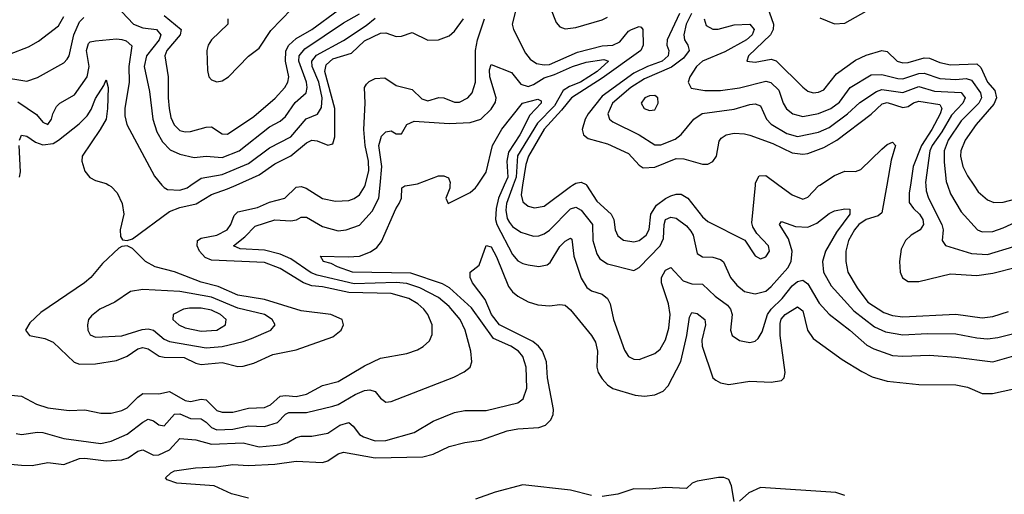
# Model space of a CAD drawing. Header units: inches. Extents: x 1305375 to 1407406, y 744550 to 841633.
# Tile 394 of 509: x 1371383 to 1375114, y 818828 to 820627. Entities that reach past the tile are written whole.
import ezdxf

# ---------------------------------------------------------------- set-up
doc = ezdxf.new("R2010")
doc.units = ezdxf.units.IN
doc.header["$MEASUREMENT"] = 0
doc.layers.add('B3871', color=7, linetype='Continuous')
doc.layers.add('B3872', color=7, linetype='Continuous')

msp = doc.modelspace()

# ---------------------------------------------------------------- linework, layer by layer
at = {"layer": 'B3871', "color": 5}
for points, elevation in [([(1371305.5, 818945.5), (1371390, 818938.4), (1371430, 818937.4), (1371490, 818948.8), (1371550, 818940.5), (1371610, 818964.1), (1371630, 818965.4), (1371710, 818955), (1371770, 818959), (1371793.8, 818966.2), (1371830, 818991.8), (1371850, 818996.9), (1371890, 818977), (1371910, 818977.9), (1371950, 818997), (1371990, 819040.1), (1372050, 819034.7), (1372110, 819017.8), (1372230, 819022.8), (1372290, 819008.1), (1372370, 819015.8), (1372397.1, 819022.9), (1372430, 819043.1), (1372450, 819048.4), (1372490, 819047.9), (1372550, 819060.3), (1372596.5, 819090), (1372630, 819099.8), (1372646.6, 819086.6), (1372670, 819055.3), (1372685.8, 819045.8), (1372730, 819030.6), (1372770, 819031.4), (1372877.6, 819062.4), (1372950, 819105.6), (1373030, 819137.8), (1373070, 819145.5), (1373150, 819145.5), (1373270, 819175), (1373290.8, 819190), (1373304.5, 819230), (1373302.1, 819310), (1373289.9, 819350), (1373273.7, 819370), (1373244, 819390), (1373178.9, 819418.9), (1373094.6, 819534.6), (1373011.2, 819611.2), (1372985.2, 819625.2), (1372865.6, 819665.6), (1372644.4, 819670), (1372587.4, 819690), (1372563.1, 819703.1), (1372534, 819710), (1372522.7, 819730), (1372627.6, 819727.6), (1372670, 819731), (1372712.6, 819747.4), (1372736.4, 819763.6), (1372754, 819786), (1372808.4, 819910), (1372821.1, 819930), (1372829.3, 819950), (1372830.9, 819989.1), (1372842.4, 819997.6), (1372859.7, 820000)], 1140), ([(1371350, 819204.4), (1371390, 819199.4), (1371446, 819170), (1371490, 819155.2), (1371570, 819145.7), (1371630, 819148), (1371690, 819135.8), (1371730, 819136.1), (1371770, 819145.9), (1371790, 819155.9), (1371830, 819196.4), (1371850, 819209.7), (1371910, 819209.2), (1371950, 819217.9), (1372010, 819183.6), (1372030, 819179.4), (1372070, 819188.2), (1372090, 819186), (1372130, 819146.3), (1372150, 819139.2), (1372190, 819139.7), (1372250, 819154.7), (1372310, 819157.2), (1372332.9, 819167.1), (1372370, 819199.5), (1372390, 819203.1), (1372430, 819198.8), (1372470, 819207.3), (1372530, 819240.1), (1372590, 819255.3), (1372690, 819314.4), (1372750, 819343.7), (1372850, 819362), (1372890, 819375), (1372912.1, 819387.9), (1372935.5, 819410), (1372946.6, 819433.4), (1372946.6, 819470), (1372929.9, 819510), (1372914, 819530), (1372891.6, 819550), (1372858, 819570), (1372790, 819589.1), (1372630, 819593.5), (1372530, 819614.7), (1372490, 819618.4), (1372457.9, 819630), (1372370, 819683.5), (1372310, 819706.8), (1372110, 819715), (1372085.4, 819725.4), (1372064.5, 819750), (1372055.9, 819770), (1372056.2, 819790), (1372070, 819798.2), (1372130, 819810.1), (1372169.2, 819830), (1372183.4, 819850), (1372195.3, 819884.7), (1372210, 819898), (1372284.7, 819915.3), (1372330, 819935.4), (1372387.6, 819950), (1372430, 819991.7), (1372450, 819994), (1372468.2, 819988.2), (1372530, 819948.6), (1372579.4, 819939.4), (1372630, 819941.3), (1372651, 819949), (1372670, 819962.6), (1372690, 819992.8), (1372691.9, 820000)], 1180), ([(1371370, 819058), (1371390, 819054.3), (1371450, 819063.8), (1371470, 819062.3), (1371550, 819039.2), (1371690, 819020.6), (1371730, 819030.1), (1371790, 819055.7), (1371850, 819102), (1371870, 819112.4), (1371890, 819106), (1371910, 819091), (1371930, 819087.8), (1371970, 819132.3), (1371990, 819132.6), (1372030, 819115.2), (1372070, 819113.5), (1372090, 819101.4), (1372110, 819081.1), (1372130, 819072.9), (1372190, 819075.2), (1372250, 819087.8), (1372310, 819085.2), (1372359.3, 819100.7), (1372390, 819132.3), (1372402.2, 819137.8), (1372470, 819138.1), (1372570, 819161.6), (1372590, 819168), (1372653.9, 819206.1), (1372690, 819221.8), (1372710, 819224.1), (1372730, 819217.7), (1372750, 819192.9), (1372770, 819176.9), (1372790, 819179.7), (1373027.6, 819272.4), (1373067.7, 819292.3), (1373089.8, 819310.2), (1373096.1, 819330), (1373092.1, 819370), (1373071.5, 819450), (1373052.6, 819490), (1373010, 819540.4), (1372970, 819573.7), (1372899.3, 819610), (1372850, 819627.3), (1372810, 819631.1), (1372650, 819625.8), (1372510, 819658), (1372487.9, 819667.9), (1372410, 819720.5), (1372370, 819738.2), (1372310, 819753.4), (1372217.8, 819757.8), (1372193.1, 819770), (1372236.7, 819803.3), (1372275.2, 819844.8), (1372350, 819867.7), (1372410, 819864), (1372431.7, 819868.3), (1372450, 819879), (1372470, 819879), (1372530, 819843.6), (1372590, 819826.6), (1372620.7, 819830), (1372670, 819848.1), (1372718.6, 819901.4), (1372743.8, 819950), (1372748.8, 820000)], 1160), ([(1371720.5, 820000), (1371730, 819994.4), (1371752.7, 819970), (1371771.7, 819930), (1371777.8, 819890), (1371764.2, 819830), (1371764.8, 819804.8), (1371773, 819793), (1371790, 819790.4), (1371810, 819795.8), (1371950, 819899.6), (1371990, 819914.5), (1372051.2, 819928.8), (1372110, 819964.3), (1372170, 819985.4), (1372203.1, 820000)], 1220), ([(1371921.7, 820000), (1371930, 819990.2), (1371942.7, 819982.7), (1371990, 819980.7), (1372017.3, 819990), (1372032, 820000)], 1240), ([(1373013.4, 820000), (1373012.3, 819987.7), (1372997.6, 819950), (1373006, 819930), (1373090, 819971.6), (1373110.4, 819990), (1373117.2, 820000)], 1140), ([(1373219.3, 820000), (1373197.9, 819950), (1373188.2, 819911.8), (1373186.2, 819870), (1373190.7, 819850), (1373250, 819737.3), (1373270, 819713), (1373290, 819702.3), (1373310, 819698.1), (1373350, 819692), (1373381.8, 819698.2), (1373393.1, 819706.9), (1373430, 819767.8), (1373450, 819787.6), (1373470, 819798.6), (1373474.8, 819794.8), (1373483.3, 819730), (1373510, 819647.7), (1373532.1, 819612.1), (1373550, 819599.5), (1373590, 819586.6), (1373610.5, 819570.5), (1373620.1, 819550), (1373633.1, 819490), (1373674.8, 819374.8), (1373690, 819350.3), (1373710, 819339.7), (1373730, 819338.4), (1373790, 819361.1), (1373810, 819378.6), (1373830, 819412.9), (1373842.9, 819457.1), (1373847.6, 819510), (1373841.2, 819550), (1373814.9, 819630), (1373814.9, 819650), (1373830, 819677.8), (1373850, 819687.9), (1373897.4, 819637.4), (1373930, 819626.2), (1373970, 819624.3), (1374018.9, 819578.9), (1374064.8, 819544.8), (1374076.2, 819530), (1374082.2, 819510), (1374076.3, 819450), (1374083.2, 819430), (1374110, 819411.4), (1374130, 819407.1), (1374150, 819403.9), (1374170, 819408), (1374181.7, 819418.3), (1374196.4, 819443.6), (1374216.9, 819510), (1374230.9, 819530), (1374272.6, 819570), (1374310, 819617.7), (1374330, 819634.2), (1374350, 819639), (1374370, 819626.3), (1374412.6, 819552.6), (1374450.7, 819510.7), (1374528.9, 819450), (1374593, 819393), (1374619.2, 819379.2), (1374690, 819354.2), (1374730, 819351.4), (1374830, 819355.5), (1374930, 819348.2), (1375070, 819330.5), (1375150, 819352.8)], 1140), ([(1373253, 820000), (1373228, 819930), (1373224.8, 819904.8), (1373230, 819872.9), (1373238.8, 819858.8), (1373250, 819843.6), (1373282, 819822), (1373330, 819806.4), (1373350, 819807.5), (1373370, 819814.8), (1373390, 819829.1), (1373470, 819909.6), (1373490, 819915.7), (1373510, 819905), (1373553.9, 819850), (1373554.2, 819790), (1373570, 819739), (1373581.1, 819721.1), (1373610, 819701.5), (1373710, 819675.8), (1373730, 819687.2), (1373810, 819770), (1373822.1, 819797.9), (1373824.5, 819850), (1373830.8, 819869.2), (1373850, 819878.3), (1373870, 819874.9), (1373910, 819845.4), (1373925.8, 819825.8), (1373934.4, 819810), (1373950, 819740.7), (1373970, 819727.7), (1374010, 819726.7), (1374038, 819718), (1374050, 819708.6), (1374076.8, 819650), (1374100.1, 819620.1), (1374130, 819597), (1374170, 819587.3), (1374210, 819598.4), (1374230, 819615.5), (1374293.5, 819686.5), (1374306.9, 819710), (1374309.6, 819750), (1374295.9, 819795.9), (1374262.3, 819850), (1374270, 819862.4), (1374323.3, 819843.3), (1374370, 819840.8), (1374404.2, 819855.8), (1374450, 819892.3), (1374470, 819902), (1374510, 819910.1), (1374528.2, 819908.2), (1374529.1, 819890), (1374478.8, 819821.2), (1374436.3, 819750), (1374425.4, 819710), (1374428.9, 819670), (1374457.9, 819617.9), (1374543.5, 819523.5), (1374622.7, 819462.7), (1374663.6, 819443.6), (1374730, 819432.6), (1374822.3, 819437.7), (1374930, 819436.1), (1375010, 819420.5), (1375050, 819417.8), (1375090, 819422.7), (1375150, 819437.8)], 1160), ([(1373288.8, 820000), (1373282.9, 819962.9), (1373290, 819936.5), (1373310, 819919.8), (1373333.4, 819913.4), (1373370, 819920.6), (1373470, 819995.2), (1373478.1, 820000)], 1180), ([(1373531.2, 820000), (1373570, 819939.3), (1373624.4, 819890), (1373634.4, 819870), (1373639.8, 819830), (1373650, 819807.8), (1373671.4, 819791.4), (1373710, 819785.2), (1373730, 819790.1), (1373757.5, 819810), (1373768.4, 819831.6), (1373774.9, 819890), (1373796.3, 819923.7), (1373830, 819949.7), (1373850, 819958.7), (1373870, 819965.4), (1373890, 819965.2), (1373915.2, 819950), (1373970, 819879.8), (1373990, 819862.5), (1374131.3, 819791.3), (1374170, 819732.2), (1374190, 819720.8), (1374210, 819728.1), (1374223.8, 819750), (1374220.7, 819770), (1374176.4, 819816.4), (1374161.2, 819841.2), (1374157.3, 819857.3), (1374170.7, 820000)], 1180), ([(1374259.4, 820000), (1374310, 819962.6), (1374350, 819947.1), (1374370, 819954), (1374410, 819996.9), (1374414.7, 820000)], 1180), ([(1374668.6, 820000), (1374650, 819895.3), (1374636.3, 819883.7), (1374590, 819869.7), (1374562.3, 819850), (1374545.9, 819830), (1374524.1, 819790), (1374513.1, 819750), (1374513.4, 819710), (1374521.5, 819670), (1374555.9, 819610), (1374596.8, 819556.8), (1374657, 819517), (1374690, 819505.3), (1374730, 819500.2), (1374930, 819510.8), (1375030, 819497.1), (1375070, 819501.8), (1375130, 819520.5)], 1180), ([(1374758.2, 820000), (1374753.6, 819970), (1374753.7, 819933.7), (1374770, 819911), (1374793, 819890), (1374805.2, 819870), (1374808, 819850), (1374795.4, 819830), (1374760.6, 819810), (1374739.1, 819790), (1374723.3, 819756.7), (1374717, 819710), (1374719.6, 819670), (1374728.1, 819648.1), (1374750, 819635), (1374790, 819635.2), (1374910, 819664.1), (1375010, 819657), (1375070, 819666), (1375250, 819711.3)], 1220), ([(1374816.1, 820000), (1374818.1, 819978.1), (1374826.9, 819950), (1374876.9, 819850), (1374881.8, 819830), (1374878.5, 819790), (1374891, 819771), (1374990, 819740.3), (1375050, 819736.9), (1375250, 819797.4)], 1240), ([(1374898.8, 820000), (1374910, 819967.2), (1374950, 819899), (1375012.9, 819830), (1375030, 819822.7), (1375070, 819824.5), (1375110, 819837.5), (1375170, 819865.9)], 1260), ([(1374998.3, 820000), (1375014.9, 819974.9), (1375050, 819943.5), (1375074.3, 819934.3), (1375110, 819935.1), (1375230, 819967.1), (1375370, 819975.5), (1375449.6, 820000)], 1280), ([(1372250, 818812.9), (1372185.6, 818830), (1372119.8, 818859.8), (1371979, 818870), (1371942.4, 818882.4), (1371936, 818890), (1371956.2, 818910), (1371970, 818916.5), (1372048.7, 818928.7), (1372127.6, 818932.4), (1372190, 818941.3), (1372250, 818937), (1372350, 818941.9), (1372430, 818954), (1372530, 818948.8), (1372550, 818954.5), (1372590, 818981.9), (1372610, 818988.2), (1372730, 818966.3), (1372910, 818969.7), (1372950, 818980.1), (1373010, 819009.1), (1373070, 819024.7), (1373130, 819033.3), (1373230, 819068.6), (1373270, 819076), (1373350, 819081), (1373375.2, 819090), (1373395.9, 819110), (1373404.5, 819130), (1373406.2, 819150), (1373383, 819270), (1373379.5, 819330), (1373364.7, 819370), (1373349.5, 819390), (1373327.4, 819407.4), (1373201.2, 819470), (1373171.4, 819510), (1373146.3, 819566.3), (1373099.3, 819630), (1373089.7, 819650), (1373089.4, 819670), (1373123.5, 819696.5), (1373150, 819770.8), (1373170, 819766), (1373190, 819728.4), (1373235.8, 819615.8), (1373250, 819595.8), (1373270, 819578.6), (1373310, 819557.7), (1373346.4, 819546.4), (1373390, 819541.8), (1373430, 819547.2), (1373450, 819545.2), (1373470, 819526.9), (1373550, 819429.3), (1373564.9, 819404.9), (1373573.1, 819370), (1373570.1, 819310), (1373575.4, 819290), (1373590, 819265.7), (1373610, 819243.3), (1373630, 819229.6), (1373715.7, 819204.3), (1373750, 819200.1), (1373790, 819205), (1373821, 819219), (1373840.5, 819239.5), (1373888.1, 819331.9), (1373910.8, 819430), (1373920.9, 819499.1), (1373930, 819516.8), (1373950, 819513.2), (1373979, 819490), (1373981.6, 819470), (1373968.3, 819411.7), (1373969.3, 819390), (1374009.1, 819270), (1374020.4, 819260.4), (1374038.4, 819250), (1374070, 819244.4), (1374150, 819256.3), (1374230, 819253.2), (1374270, 819259.8), (1374280.2, 819270), (1374283.2, 819290), (1374264.9, 819430), (1374264.1, 819475.9), (1374268.1, 819491.9), (1374283.4, 819510), (1374330, 819538.4), (1374350, 819523.1), (1374368.9, 819450), (1374390, 819418.6), (1374499.5, 819339.5), (1374573.6, 819293.6), (1374613.8, 819273.8), (1374670, 819257.4), (1374790, 819243.9), (1374930, 819242.8), (1374974.3, 819234.3), (1375030, 819210.1), (1375069, 819210), (1375190, 819236.6)], 1120), ([(1374090, 818800.5), (1374079.9, 818859.9), (1374070, 818884.5), (1374051.4, 818891.4), (1374031.2, 818891.2), (1373950, 818877.9), (1373931.8, 818870), (1373910, 818849.9), (1373830, 818854.5), (1373770, 818847.4), (1373710, 818848.3), (1373650, 818828.9), (1373590, 818819.8)], 1120), ([(1373550, 818823.4), (1373470, 818844), (1373290, 818864.3), (1373184.4, 818835.6), (1373109.7, 818810.3)], 1120), ([(1374510, 818823), (1374475.4, 818835.4), (1374190, 818853.4), (1374146.4, 818833.6), (1374110, 818802.7)], 1120)]:
    msp.add_lwpolyline(points, dxfattribs=dict(at, elevation=elevation))
for points, elevation in [([(1371790, 819769.6), (1371770, 819767.6), (1371758.7, 819761.3), (1371696.6, 819703.4), (1371652.2, 819650), (1371628.9, 819630), (1371463, 819517), (1371421.9, 819478.1), (1371405.5, 819450), (1371420.5, 819430), (1371478.1, 819418.1), (1371510, 819404.7), (1371589.3, 819329.3), (1371610, 819321), (1371670, 819322.9), (1371750, 819335), (1371790, 819351), (1371830, 819379), (1371850, 819384.5), (1371870, 819379.4), (1371912, 819352), (1371930, 819347.9), (1372006.6, 819346.6), (1372050, 819325), (1372070, 819320.1), (1372150, 819327.2), (1372210, 819312.3), (1372230, 819313.2), (1372270, 819325.4), (1372341.6, 819358.4), (1372430, 819375), (1372570, 819425.5), (1372601, 819450), (1372610.5, 819470), (1372605, 819490), (1372562.4, 819510), (1372450, 819523.5), (1372310, 819566.9), (1372210, 819582.9), (1372135.1, 819615.1), (1372070, 819632.1), (1371970, 819671.6), (1371895.8, 819690), (1371860.3, 819710), (1371810, 819759.5)], 1220), ([(1371850, 819604.6), (1371803.3, 819596.7), (1371743.8, 819556.2), (1371687.1, 819530), (1371655, 819505), (1371644.2, 819490), (1371640.2, 819470), (1371641.5, 819450), (1371650, 819432.2), (1371670, 819423.5), (1371770, 819429.2), (1371847, 819453), (1371870, 819455.5), (1371890, 819450.1), (1371930, 819415.7), (1371950, 819406.8), (1372090, 819383), (1372150, 819388.6), (1372230, 819407.5), (1372260.9, 819419.1), (1372334.8, 819450), (1372350.7, 819470), (1372339.8, 819490), (1372310.6, 819510), (1372210, 819534.1), (1372110, 819575.7), (1371990, 819596.5)], 1240), ([(1372070, 819534.1), (1372026.1, 819533.9), (1372003.1, 819530), (1371964.2, 819510), (1371963.5, 819490), (1371985.4, 819470), (1372010, 819458.9), (1372070, 819446.8), (1372130, 819449.7), (1372163, 819470), (1372165.5, 819490), (1372144.1, 819510), (1372110, 819526)], 1260)]:
    msp.add_lwpolyline(points, close=True, dxfattribs=dict(at, elevation=elevation))
at = {"layer": 'B3872', "color": 5}
for points, elevation in [([(1373274.3, 820710), (1373249.2, 820609.2), (1373253.9, 820590), (1373300.1, 820500.1), (1373317.4, 820477.4), (1373341.1, 820461.1), (1373370, 820455.1), (1373390, 820456.9), (1373496.9, 820503.1), (1373590, 820527.9), (1373630, 820530.3), (1373657.1, 820542.9), (1373690, 820583.7), (1373700.9, 820590), (1373730, 820600.7), (1373738.5, 820598.5), (1373743.7, 820590), (1373745.9, 820530), (1373736.5, 820510), (1373590, 820405.4), (1373473.7, 820330), (1373436.7, 820283.3), (1373370, 820212.1), (1373311.1, 820110), (1373301.4, 820078.6), (1373288.8, 820000)], 1180), ([(1371930, 820642.5), (1371994.6, 820590), (1371991.5, 820570), (1371940.1, 820510), (1371933, 820490), (1371946.1, 820410), (1371945.1, 820330), (1371949.4, 820290), (1371956.1, 820256.1), (1371968, 820228), (1371990, 820206.9), (1372010, 820201.8), (1372030, 820202.8), (1372090, 820219.9), (1372110, 820220.1), (1372150, 820193.8), (1372170, 820193), (1372270, 820260.4), (1372350.5, 820329.5), (1372387.6, 820370), (1372399.5, 820390), (1372402.8, 820410), (1372390.2, 820470), (1372391.3, 820508.7), (1372403.3, 820530), (1372430, 820555.4), (1372490, 820589.5), (1372590, 820663.1)], 1280), ([(1372171.3, 820630), (1372172.2, 820610), (1372109.3, 820550), (1372096.6, 820530), (1372091.7, 820510), (1372094, 820434), (1372099.8, 820410), (1372110, 820399), (1372130, 820391.8), (1372150, 820394.9), (1372174.4, 820410), (1372250, 820488.1), (1372290, 820519.4), (1372334.8, 820585.2), (1372413.4, 820666.6)], 1320), ([(1373394.6, 820670), (1373415.8, 820615.8), (1373430, 820599.6), (1373450, 820591.8), (1373490, 820597.7), (1373590, 820625.9), (1373610, 820636.4)], 1220), ([(1374210, 820691.6), (1374239.9, 820610), (1374237.9, 820590), (1374227.5, 820570), (1374144.6, 820490), (1374138.4, 820470), (1374170, 820465.2), (1374230, 820477.4), (1374250, 820470.6), (1374350, 820371.6), (1374370, 820355.7), (1374390, 820349.6), (1374410, 820351.9), (1374430, 820361), (1374478.7, 820421.3), (1374550, 820473), (1374590, 820492.3), (1374650, 820509.6), (1374670, 820505.6), (1374707.5, 820470), (1374730, 820463.2), (1374750, 820464.4), (1374810, 820481.9), (1374830, 820480.7), (1374870, 820464.6), (1374910, 820455.7), (1375010, 820459.9), (1375025.6, 820445.6), (1375050, 820390.1), (1375078.3, 820358.3), (1375084.4, 820330), (1375073.9, 820306.1), (1375007.4, 820230), (1374966, 820170), (1374949.8, 820130.2), (1374948.2, 820110), (1374957.2, 820070), (1374975.1, 820035.1), (1374998.3, 820000)], 1280), ([(1371310, 820409.7), (1371410, 820393.8), (1371450, 820407.3), (1371550, 820463.7), (1371562.8, 820477.2), (1371570.4, 820490), (1371587.6, 820570), (1371610, 820618.9), (1371625.4, 820634.6)], 1260), ([(1371344.4, 820495.6), (1371416.2, 820523.8), (1371454.8, 820545.2), (1371530, 820603.2), (1371550, 820638.4)], 1280), ([(1371770, 820656.4), (1371814.8, 820610), (1371850, 820596.2), (1371901.7, 820590), (1371918.1, 820570), (1371911.9, 820550), (1371863.1, 820490), (1371855.2, 820450), (1371874.8, 820354.8), (1371887.8, 820250), (1371902.4, 820202.4), (1371924.1, 820164.1), (1371953.6, 820133.6), (1371990, 820116.8), (1372044.6, 820104.6), (1372089.9, 820110.1), (1372150, 820104.4), (1372214, 820130), (1372330, 820221.3), (1372370, 820242), (1372390, 820259.5), (1372427.3, 820312.7), (1372468.9, 820350), (1372472.7, 820370), (1372470.2, 820390), (1372440.6, 820470), (1372442.6, 820490), (1372463.2, 820516.8), (1372610, 820614.8), (1372670, 820649.4)], 1260), ([(1372032, 820000), (1372070, 820025.8), (1372150, 820040.2), (1372250, 820081.5), (1372330, 820141.4), (1372410, 820182.9), (1372468.9, 820251.1), (1372511.1, 820268.9), (1372526.3, 820293.7), (1372529.4, 820330), (1372516.8, 820390), (1372491.3, 820450), (1372490.2, 820470), (1372507.8, 820492.2), (1372610, 820547.4), (1372695.4, 820604.6), (1372730, 820633)], 1240), ([(1372203.1, 820000), (1372290, 820038.5), (1372350, 820081.1), (1372410, 820111.2), (1372470, 820160.5), (1372490, 820169.7), (1372510, 820168.3), (1372550, 820151.5), (1372570, 820156.5), (1372576.8, 820183.2), (1372577.5, 820290), (1372539.4, 820430), (1372543.8, 820456.2), (1372570, 820478.5), (1372640.7, 820499.3), (1372690, 820546.3), (1372750, 820576.1), (1372770, 820576.9), (1372810, 820563), (1372830, 820564.9), (1372870, 820577.9), (1372930, 820548.6), (1372970, 820550.1), (1373010, 820565.3), (1373030, 820583.2), (1373064.1, 820630)], 1220), ([(1372691.9, 820000), (1372705.8, 820054.2), (1372705, 820090), (1372692.5, 820150), (1372686.9, 820210), (1372692.7, 820310), (1372689.9, 820370), (1372697.4, 820382.6), (1372707, 820393), (1372730, 820403.3), (1372766.9, 820406.9), (1372810, 820377.1), (1372870, 820362.6), (1372906.5, 820326.5), (1372930, 820318.7), (1372971.8, 820331.8), (1372990, 820330.7), (1373030, 820313.7), (1373050, 820314.5), (1373081.2, 820330), (1373097.9, 820350), (1373109.9, 820390.1), (1373109.8, 820510), (1373117.9, 820550), (1373144.6, 820630)], 1180), ([(1373883.2, 820650), (1373836.5, 820550), (1373835.7, 820530), (1373842.4, 820510), (1373840.6, 820490), (1373817.8, 820470), (1373761.6, 820450), (1373710, 820424.3), (1373590, 820337.5), (1373536.7, 820270), (1373526, 820250), (1373514.2, 820210), (1373518.9, 820190), (1373537.1, 820177.1), (1373610, 820156.3), (1373690, 820119.9), (1373730, 820075.5), (1373745.3, 820065.3), (1373790, 820067.4), (1373870, 820100.4), (1373899.4, 820099.4), (1373970, 820079.8), (1373990, 820079.4), (1374010, 820089.3), (1374023.4, 820110), (1374033.2, 820166.8), (1374041.7, 820178.3), (1374060.5, 820190), (1374090, 820196.1), (1374130, 820194.7), (1374150, 820189.1), (1374237.5, 820157.4), (1374310, 820122.8), (1374350, 820116.7), (1374370, 820119.2), (1374430, 820142.1), (1374479, 820170), (1374610, 820268.9), (1374651.7, 820308.3), (1374670, 820313.2), (1374730, 820293.6), (1374750, 820297.2), (1374770, 820312), (1374790, 820317.7), (1374870, 820305), (1374876.8, 820290), (1374870.8, 820270), (1374839.3, 820210), (1374799.7, 820150), (1374769, 820070), (1374758.2, 820000)], 1220), ([(1373928.9, 820650), (1373908.9, 820610), (1373899.2, 820570), (1373902.3, 820550), (1373914.9, 820530), (1373919.3, 820510), (1373899, 820480.9), (1373852.8, 820447.2), (1373750, 820402.9), (1373698.3, 820370), (1373629.3, 820310), (1373611.8, 820270), (1373617.6, 820250), (1373630, 820239.8), (1373730.7, 820190.7), (1373790, 820152.5), (1373812.3, 820152.3), (1373866.4, 820173.6), (1373890, 820191.1), (1373937.3, 820250), (1373968.9, 820271.1), (1374090, 820288), (1374150, 820305.5), (1374170, 820307.5), (1374190, 820299.8), (1374213.4, 820250), (1374231.2, 820231.2), (1374290, 820195.5), (1374330, 820183.5), (1374410, 820200.6), (1374450, 820217.9), (1374519.9, 820270), (1374566.5, 820313.5), (1374630, 820355.2), (1374650, 820362.1), (1374730, 820351.1), (1374790, 820373.5), (1374850, 820355.9), (1374950, 820350.9), (1374965.2, 820330), (1374957.3, 820310), (1374914.5, 820265.5), (1374877.6, 820202.4), (1374840.3, 820150), (1374832.1, 820130), (1374815.2, 820010), (1374816.1, 820000)], 1240), ([(1373976.9, 820630), (1373984.4, 820604.4), (1374010, 820590.6), (1374030, 820590.9), (1374090, 820607.3), (1374149.6, 820609.6), (1374166.4, 820590), (1374158.4, 820570), (1374136.6, 820550), (1374055.3, 820504.7), (1373970.1, 820470), (1373947.7, 820450), (1373922.3, 820410), (1373916.2, 820390), (1373927.6, 820367.6), (1373978.7, 820358.7), (1374038.4, 820358.4), (1374110, 820368.2), (1374210, 820393.6), (1374229.3, 820389.3), (1374259.2, 820359.2), (1374276.6, 820310), (1374289.2, 820289.2), (1374313.2, 820270), (1374350, 820260.3), (1374410, 820271.4), (1374456.9, 820290), (1374490, 820314.1), (1374530.2, 820369.8), (1374610, 820417.8), (1374650, 820419.1), (1374710, 820403.9), (1374730, 820403), (1374790, 820423.2), (1374810, 820424.7), (1374870, 820403.7), (1374930, 820399.6), (1374970, 820404.4), (1374990, 820397), (1375023.8, 820350), (1375027.9, 820330), (1375017.6, 820310), (1374950, 820243.1), (1374901.8, 820170), (1374886.5, 820130), (1374886.5, 820086.5), (1374894, 820014), (1374898.8, 820000)], 1260), ([(1374414.4, 820634.4), (1374470, 820610.9), (1374510, 820614), (1374590, 820659.5)], 1320), ([(1371376.1, 820316.1), (1371446.9, 820266.9), (1371470, 820238.2), (1371490, 820229.1), (1371504.1, 820250), (1371508.5, 820270), (1371522.8, 820297.2), (1371535.1, 820310), (1371590, 820342.3), (1371638.2, 820410), (1371645.9, 820450), (1371635.6, 820510), (1371643.2, 820536.8), (1371650, 820542.9), (1371670, 820546.7), (1371750, 820554.7), (1371770, 820552.2), (1371786.3, 820546.3), (1371808.2, 820528.2), (1371796.4, 820450), (1371797.2, 820390), (1371781.8, 820290), (1371781.8, 820261.8), (1371789.5, 820229.5), (1371893.4, 820033.4), (1371921.7, 820000)], 1240), ([(1372748.8, 820000), (1372755.8, 820070), (1372743.5, 820150), (1372754.5, 820185.5), (1372770, 820202), (1372790, 820205), (1372810, 820193.7), (1372830, 820194), (1372849.7, 820230), (1372877.7, 820242.3), (1373010, 820233.6), (1373090, 820236.8), (1373130, 820250.1), (1373170, 820287.2), (1373185.8, 820314.2), (1373187.9, 820330), (1373164.8, 820410), (1373163.7, 820436.3), (1373170, 820456.9), (1373246.1, 820426.1), (1373282.5, 820382.5), (1373310, 820373.3), (1373330, 820380.7), (1373370, 820406.5), (1373410, 820419.5), (1373477.3, 820450), (1373530, 820465.2), (1373596.2, 820476.2), (1373614.1, 820470), (1373571.8, 820430), (1373508.1, 820390), (1373466, 820374), (1373441.8, 820358.2), (1373410, 820299.8), (1373345.2, 820234.8), (1373269.6, 820110.4), (1373263.7, 820030), (1373253, 820000)], 1160), ([(1371382.1, 820170), (1371390, 820188.8), (1371410, 820185), (1371442.6, 820162.6), (1371470, 820151.9), (1371510, 820157.9), (1371530.2, 820169.8), (1371608.4, 820231.6), (1371638.2, 820261.8), (1371653.8, 820286.2), (1371670, 820327.8), (1371702.4, 820377.6), (1371710, 820399.1), (1371717.8, 820370), (1371716, 820290), (1371710.1, 820250), (1371688.3, 820210), (1371620.1, 820110), (1371618.4, 820090), (1371630, 820052.4), (1371648.6, 820028.6), (1371670, 820017.3), (1371710, 820006.2), (1371720.5, 820000)], 1220), ([(1373117.2, 820000), (1373150.5, 820049.5), (1373175.1, 820150), (1373210, 820211.8), (1373288.4, 820310), (1373346, 820326), (1373358.8, 820318.8), (1373359.4, 820310), (1373315.6, 820264.4), (1373277.6, 820190), (1373235.3, 820124.7), (1373229.5, 820090), (1373232.1, 820030), (1373219.3, 820000)], 1140), ([(1371381.8, 820030), (1371386.5, 820050), (1371381.2, 820150)], 1220), ([(1374414.7, 820000), (1374470, 820036.5), (1374510, 820052.1), (1374550, 820051), (1374570, 820059.3), (1374650, 820136.4), (1374670, 820153.5), (1374690, 820163.2), (1374701.5, 820150), (1374685.4, 820094.6), (1374668.6, 820000)], 1180), ([(1372859.7, 820000), (1372890, 820004.2), (1372970, 820034.6), (1372990, 820035.5), (1373007.8, 820027.8), (1373014.3, 820010), (1373013.4, 820000)], 1140), ([(1374170.7, 820000), (1374171.5, 820008.5), (1374185.4, 820034.6), (1374210, 820036.5), (1374259.4, 820000)], 1180), ([(1373478.1, 820000), (1373490, 820007), (1373510.7, 820010.7), (1373530, 820001.9), (1373531.2, 820000)], 1180)]:
    msp.add_lwpolyline(points, dxfattribs=dict(at, elevation=elevation))
at = {"layer": 'B3872', "color": 5, "elevation": 1260}
msp.add_lwpolyline([(1373790, 820339.3), (1373770, 820337.7), (1373752, 820330), (1373738.6, 820310), (1373748.9, 820290), (1373770, 820282.3), (1373790, 820284.7), (1373802, 820310), (1373801.7, 820330)], close=True, dxfattribs=at)

doc.saveas('drawing.dxf')
